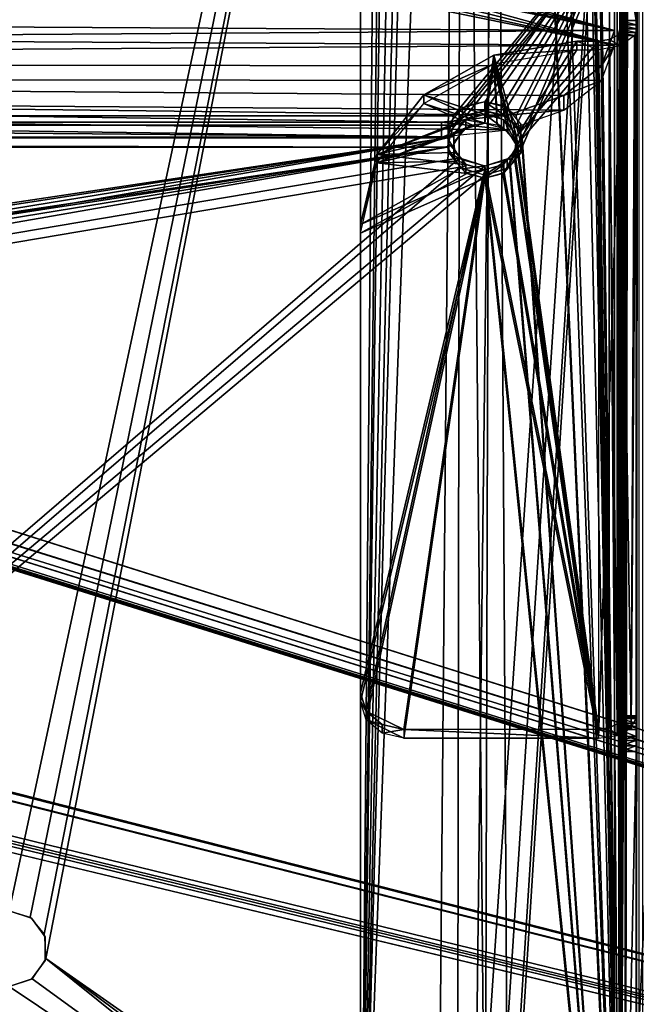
# Model space of a CAD drawing. Extents: x -398 to 398, y -1355 to -82.
# Tile 308 of 374: x 215 to 244, y -492 to -446. Entities that reach past the tile are written whole.
import ezdxf

# ---------------------------------------------------------------- set-up
doc = ezdxf.new("R2010")
doc.units = 0
doc.header["$MEASUREMENT"] = 0

msp = doc.modelspace()

# ---------------------------------------------------------------- linework, layer by layer
for points in [[(395.5, -525.467285, 437.803314), (395.5, -81.938164, 160.655502), (-395.5, -81.938164, 160.655502)], [(395.5, -525.467285, 437.803314), (-395.5, -81.938164, 160.655502), (-395.5, -525.467285, 437.803314)], [(395.5, -528.116882, 433.562988), (395.5, -84.587761, 156.415207), (-395.5, -84.587761, 156.415207)], [(395.5, -528.116882, 433.562988), (-395.5, -84.587761, 156.415207), (-395.5, -528.116882, 433.562988)], [(396.5, -527.268921, 433.033112), (52.317871, -418.394897, 365.001099), (396.5, -85.435806, 156.945206)], [(396.5, -85.441109, 156.936707), (396.5, -527.27417, 433.024597), (52.317871, -418.400208, 364.992615)], [(243.25, -511.533905, -0.75), (245, -93.267899, -0.75), (245.5, -93.133942, -0.75)], [(243.25, -511.533905, -0.75), (245.5, -93.133942, -0.75), (263, -93.133942, -0.75)], [(263, -93.133942, -0.75), (263, -514.934021, -0.75), (243.25, -511.533905, -0.75)], [(243.25, -511.533905), (245, -93.267899), (245.5, -93.133942)], [(243.25, -511.533905), (245.5, -93.133942), (263, -93.133942)], [(263, -93.133942), (263, -514.934021), (243.25, -511.533905)], [(244.5, -101.533897, -0.75), (245, -93.267899, -0.75), (243.25, -511.533905, -0.75)], [(244.5, -101.533897), (245, -93.267899), (243.25, -511.533905)], [(244.125, -92.982079, 131.129807), (244.125, -515.334106, 395.044586), (243.484497, -515.496887, 394.391113)], [(244.125, -92.982079, 131.129807), (243.484497, -515.496887, 394.391113), (243.484497, -93.49437, 130.694595)], [(243.484497, -93.49437, 130.694595), (243.484497, -515.496887, 394.391113), (243.25, -515.783875, 393.538605)], [(243.484497, -93.49437, 130.694595), (243.25, -515.783875, 393.538605), (243.25, -94.130898, 130.060593)], [(244.292892, -515.674194, 394.303894), (244, -515.783875, 393.538605), (244.292892, -93.49691, 130.498199)], [(244.292892, -93.49691, 130.498199), (244, -515.783875, 393.538605), (244, -94.130898, 130.060593)], [(243.25, -94.130898, 130.060593), (243.25, -478.585114, 364.629608), (243.25, -478.46701, 364.416687)], [(243.25, -94.130898, 130.060593), (243.25, -478.46701, 364.416687), (243.25, -446.324188, 343.944702)], [(243.25, -94.130898, 130.060593), (243.25, -446.324188, 343.944702), (243.25, -441.659912, 341.030212)], [(243.25, -478.585114, 364.629608), (243.25, -94.130898, 130.060593), (243.25, -515.783875, 393.538605)], [(244, -94.130898, 130.060593), (244, -515.783875, 393.538605), (244, -478.585114, 364.629608)], [(244, -94.130898, 130.060593), (244, -478.585114, 364.629608), (244, -478.46701, 364.416687)], [(244, -94.130898, 130.060593), (244, -478.46701, 364.416687), (244, -446.324188, 343.944702)], [(244, -94.130898, 130.060593), (244, -446.324188, 343.944702), (244, -441.659912, 341.030212)], [(243.25, -511.533905, -0.75), (244.433105, -101.783897, -0.75), (244.5, -101.533897, -0.75)], [(243.25, -511.533905), (244.433105, -101.783897), (244.5, -101.533897)], [(243.25, -511.533905, -0.75), (244.25, -101.967003, -0.75), (244.433105, -101.783897, -0.75)], [(243.25, -511.533905), (244.25, -101.967003), (244.433105, -101.783897)], [(243.25, -511.533905, -0.75), (244, -102.033897, -0.75), (244.25, -101.967003, -0.75)], [(243.25, -511.533905), (244, -102.033897), (244.25, -101.967003)], [(243.25, -511.533905, -0.75), (243.5, -102.1008, -0.75), (243.75, -102.033897, -0.75)], [(243.25, -511.533905, -0.75), (243.75, -102.033897, -0.75), (244, -102.033897, -0.75)], [(243.25, -511.533905), (243.5, -102.1008), (243.75, -102.033897)], [(243.25, -511.533905), (243.75, -102.033897), (244, -102.033897)], [(243.25, -511.533905, -0.75), (243.316895, -102.283997, -0.75), (243.5, -102.1008, -0.75)], [(243.25, -511.533905), (243.316895, -102.283997), (243.5, -102.1008)], [(243.25, -511.533905, -0.75), (243.25, -103.3339, -0.75), (243.316895, -102.283997, -0.75)], [(243.25, -511.533905), (243.25, -103.3339), (243.316895, -102.283997)], [(243.25, -511.533905, -0.75), (242.494202, -107.526001, -0.75), (243.25, -103.3339, -0.75)], [(243.25, -511.533905), (242.494202, -107.526001), (243.25, -103.3339)], [(243.25, -511.533905, -0.75), (240.321106, -111.189697, -0.75), (242.494202, -107.526001, -0.75)], [(243.25, -511.533905), (240.321106, -111.189697), (242.494202, -107.526001)], [(263, -109.733902), (237.971405, -380.326599), (236.5, -503.533905)], [(263, -109.733902), (236.5, -503.533905), (237.334, -503.786407)], [(263, -109.733902, 0.8), (237.971405, -380.326599, 0.8), (236.5, -503.533905, 0.8)], [(263, -109.733902, 0.8), (236.5, -503.533905, 0.8), (237.334, -503.786407, 0.8)], [(263, -109.733902), (237.334, -503.786407), (237.885406, -504.459991)], [(263, -109.733902, 0.8), (237.334, -503.786407, 0.8), (237.885406, -504.459991, 0.8)], [(263, -109.733902), (237.885406, -504.459991), (237.971405, -505.326599)], [(263, -109.733902, 0.8), (237.885406, -504.459991, 0.8), (237.971405, -505.326599, 0.8)], [(263, -109.733902), (237.971405, -505.326599), (263, -513.233887)], [(263, -109.733902, 0.8), (237.971405, -505.326599, 0.8), (263, -513.233887, 0.8)], [(243.25, -511.533905, -0.75), (238.5, -130.033905, -0.75), (240.321106, -111.189697, -0.75)], [(243.25, -511.533905), (238.5, -130.033905), (240.321106, -111.189697)], [(231.25, -117.1903), (231.25, -509.033905), (231.25, -117.1903, -0.75)], [(231.25, -117.1903, -0.75), (231.25, -509.033905), (231.25, -509.033905, -0.75)], [(231.25, -117.1903, -0.75), (234.5, -130.033905, -0.75), (231.25, -509.033905, -0.75)], [(231.25, -117.1903), (234.5, -130.033905), (231.25, -509.033905)], [(234.25, -255.033905, -0.75), (231.25, -509.033905, -0.75), (234.5, -130.033905, -0.75)], [(234.25, -255.033905), (231.25, -509.033905), (234.5, -130.033905)], [(243.25, -511.533905, -0.75), (238.086899, -131.251907, -0.75), (238.5, -130.033905, -0.75)], [(243.25, -511.533905), (238.086899, -131.251907), (238.5, -130.033905)], [(243.25, -511.533905, -0.75), (237.017395, -131.965302, -0.75), (238.086899, -131.251907, -0.75)], [(243.25, -511.533905), (237.017395, -131.965302), (238.086899, -131.251907)], [(243.25, -511.533905, -0.75), (238.75, -255.033905, -0.75), (237.017395, -131.965302, -0.75)], [(243.25, -511.533905), (238.75, -255.033905), (237.017395, -131.965302)], [(231.25, -509.033905, -0.75), (234.25, -255.033905, -0.75), (234.714706, -256.404114, -0.75)], [(231.25, -509.033905), (234.25, -255.033905), (234.714706, -256.404114)], [(243.25, -511.533905, -0.75), (238.370895, -256.283691, -0.75), (238.75, -255.033905, -0.75)], [(243.25, -511.533905), (238.370895, -256.283691), (238.75, -255.033905)], [(231.25, -509.033905, -0.75), (234.714706, -256.404114, -0.75), (235.917892, -257.206787, -0.75)], [(231.25, -509.033905), (234.714706, -256.404114), (235.917892, -257.206787)], [(243.25, -511.533905, -0.75), (237.360794, -257.11319, -0.75), (238.370895, -256.283691, -0.75)], [(243.25, -511.533905), (237.360794, -257.11319), (238.370895, -256.283691)], [(243.25, -511.533905, -0.75), (238.75, -380.033905, -0.75), (237.360794, -257.11319, -0.75)], [(243.25, -511.533905), (238.75, -380.033905), (237.360794, -257.11319)], [(231.25, -509.033905, -0.75), (235.917892, -257.206787, -0.75), (234.25, -380.033905, -0.75)], [(231.25, -509.033905), (235.917892, -257.206787), (234.25, -380.033905)], [(231.25, -509.033905, -0.75), (234.25, -380.033905, -0.75), (234.714706, -381.404114, -0.75)], [(231.25, -509.033905), (234.25, -380.033905), (234.714706, -381.404114)], [(243.25, -511.533905, -0.75), (238.370895, -381.283691, -0.75), (238.75, -380.033905, -0.75)], [(243.25, -511.533905), (238.370895, -381.283691), (238.75, -380.033905)], [(237.971405, -380.326599), (203.507095, -458.233887), (203.126999, -460.146515)], [(237.971405, -380.326599), (203.126999, -460.146515), (215.007095, -487.483887)], [(237.971405, -380.326599, 0.8), (203.507095, -458.233887, 0.8), (203.126999, -460.146515, 0.8)], [(237.971405, -380.326599, 0.8), (203.126999, -460.146515, 0.8), (215.007095, -487.483887, 0.8)], [(237.971405, -380.326599), (237.560898, -381.094696), (203.507095, -458.233887)], [(237.971405, -380.326599, 0.8), (237.560898, -381.094696, 0.8), (203.507095, -458.233887, 0.8)], [(237.971405, -380.326599), (215.007095, -487.483887), (215.979095, -487.778595)], [(237.971405, -380.326599, 0.8), (215.007095, -487.483887, 0.8), (215.979095, -487.778595, 0.8)], [(237.971405, -380.326599), (215.979095, -487.778595), (216.624496, -488.564392)], [(237.971405, -380.326599, 0.8), (215.979095, -487.778595, 0.8), (216.624496, -488.564392, 0.8)], [(237.971405, -380.326599), (216.624496, -488.564392), (216.697296, -489.686707)], [(237.971405, -380.326599, 0.8), (216.624496, -488.564392, 0.8), (216.697296, -489.686707, 0.8)], [(237.971405, -380.326599), (216.697296, -489.686707), (236.5, -503.533905)], [(237.971405, -380.326599, 0.8), (216.697296, -489.686707, 0.8), (236.5, -503.533905, 0.8)], [(237.0737, -381.420013), (203.507095, -458.233887), (237.560898, -381.094696)], [(237.0737, -381.420013, 0.8), (203.507095, -458.233887, 0.8), (237.560898, -381.094696, 0.8)], [(237.0737, -381.420013), (203.507095, -428.233887), (203.507095, -458.233887)], [(237.0737, -381.420013, 0.8), (203.507095, -428.233887, 0.8), (203.507095, -458.233887, 0.8)], [(231.25, -509.033905, -0.75), (234.714706, -381.404114, -0.75), (235.917892, -382.206787, -0.75)], [(231.25, -509.033905), (234.714706, -381.404114), (235.917892, -382.206787)], [(243.25, -511.533905, -0.75), (237.360794, -382.11319, -0.75), (238.370895, -381.283691, -0.75)], [(243.25, -511.533905), (237.360794, -382.11319), (238.370895, -381.283691)], [(231.25, -509.033905, -0.75), (235.917892, -382.206787, -0.75), (234.836899, -503.923096, -0.75)], [(231.25, -509.033905), (235.917892, -382.206787), (234.836899, -503.923096)], [(235.917892, -382.206787, -0.75), (235.734802, -503.185699, -0.75), (234.836899, -503.923096, -0.75)], [(235.917892, -382.206787), (235.734802, -503.185699), (234.836899, -503.923096)], [(235.917892, -382.206787, -0.75), (237.017395, -503.102509, -0.75), (235.734802, -503.185699, -0.75)], [(235.917892, -382.206787), (237.017395, -503.102509), (235.734802, -503.185699)], [(237.360794, -382.11319, -0.75), (237.017395, -503.102509, -0.75), (235.917892, -382.206787, -0.75)], [(237.360794, -382.11319), (237.017395, -503.102509), (235.917892, -382.206787)], [(237.360794, -382.11319, -0.75), (238.086899, -503.81601, -0.75), (237.017395, -503.102509, -0.75)], [(237.360794, -382.11319), (238.086899, -503.81601), (237.017395, -503.102509)], [(243.25, -511.533905, -0.75), (243.183105, -511.283997, -0.75), (237.360794, -382.11319, -0.75)], [(243.183105, -511.283997, -0.75), (238.086899, -503.81601, -0.75), (237.360794, -382.11319, -0.75)], [(243.25, -511.533905), (243.183105, -511.283997), (237.360794, -382.11319)], [(243.183105, -511.283997), (238.086899, -503.81601), (237.360794, -382.11319)], [(396.5, -527.268921, 433.033112), (51.30056, -419.233093, 365.524811), (52.317871, -418.394897, 365.001099)], [(52.317871, -418.400208, 364.992615), (396.5, -527.27417, 433.024597), (51.30056, -419.238403, 365.516388)], [(396.5, -527.268921, 433.033112), (50.450008, -419.740204, 365.841705), (51.22543, -419.240509, 365.52951)], [(396.5, -527.27417, 433.024597), (50.450008, -419.745514, 365.833191), (51.22543, -419.245789, 365.520996)], [(396.5, -527.268921, 433.033112), (51.22543, -419.240509, 365.52951), (51.30056, -419.233093, 365.524811)], [(396.5, -527.27417, 433.024597), (51.22543, -419.245789, 365.520996), (51.30056, -419.238403, 365.516388)], [(-46.727551, -420.004791, 366.007111), (395.5, -528.116882, 433.562988), (-47.23262, -420.433105, 366.274689)], [(-46.727551, -420.010101, 365.998596), (395.5, -528.122192, 433.554504), (-47.23262, -420.438385, 366.266205)], [(-46.727551, -420.004791, 366.007111), (-31.73687, -419.87561, 365.926392), (395.5, -528.116882, 433.562988)], [(-46.727551, -420.010101, 365.998596), (-31.73687, -419.88089, 365.917908), (395.5, -528.122192, 433.554504)], [(395.5, -528.116882, 433.562988), (-31.73687, -419.87561, 365.926392), (-30.000031, -420.258606, 366.165588)], [(395.5, -528.122192, 433.554504), (-31.73687, -419.88089, 365.917908), (-30.000031, -420.263885, 366.157196)], [(395.5, -528.116882, 433.562988), (-30.000031, -420.258606, 366.165588), (-28.26318, -419.87561, 365.926392)], [(395.5, -528.122192, 433.554504), (-30.000031, -420.263885, 366.157196), (-28.26318, -419.881012, 365.917908)], [(395.5, -528.116882, 433.562988), (-28.26318, -419.87561, 365.926392), (-28.167801, -419.772614, 365.862)], [(395.5, -528.122192, 433.554504), (-28.26318, -419.881012, 365.917908), (-28.167801, -419.777893, 365.853485)], [(395.5, -528.116882, 433.562988), (-28.167801, -419.772614, 365.862), (49.849991, -419.994598, 366.000702)], [(395.5, -528.122192, 433.554504), (-28.167801, -419.777893, 365.853485), (49.849991, -419.999908, 365.992188)], [(395.5, -528.116882, 433.562988), (49.849991, -419.994598, 366.000702), (50.14999, -419.994598, 366.000702)], [(395.5, -528.122192, 433.554504), (49.849991, -419.999908, 365.992188), (50.14999, -419.999908, 365.992188)], [(395.5, -528.116882, 433.562988), (50.14999, -419.994598, 366.000702), (50.362141, -419.920105, 365.954102)], [(395.5, -528.122192, 433.554504), (50.14999, -419.999908, 365.992188), (50.362141, -419.925415, 365.945587)], [(395.5, -528.116882, 433.562988), (50.362141, -419.920105, 365.954102), (50.450008, -419.740204, 365.841705)], [(395.5, -528.122192, 433.554504), (50.362141, -419.925415, 365.945587), (50.450008, -419.745514, 365.833191)], [(396.5, -527.268921, 433.033112), (396.366211, -527.69281, 433.298004), (50.450008, -419.740204, 365.841705)], [(395.5, -528.116882, 433.562988), (50.450008, -419.740204, 365.841705), (396.366211, -527.69281, 433.298004)], [(395.5, -528.122192, 433.554504), (50.450008, -419.745514, 365.833191), (396.366211, -527.69812, 433.289612)], [(396.366211, -527.69812, 433.289612), (50.450008, -419.745514, 365.833191), (396.5, -527.27417, 433.024597)], [(395.5, -528.116882, 433.562988), (-395.5, -528.116882, 433.562988), (-52.76738, -420.433105, 366.274689)], [(395.5, -528.122192, 433.554504), (-395.5, -528.122192, 433.554504), (-52.76738, -420.438385, 366.266205)], [(395.5, -528.116882, 433.562988), (-52.76738, -420.433105, 366.274689), (-50.714291, -420.232391, 366.149292)], [(395.5, -528.122192, 433.554504), (-52.76738, -420.438385, 366.266205), (-50.714291, -420.237701, 366.140808)], [(395.5, -528.116882, 433.562988), (-50.714291, -420.232391, 366.149292), (-49.285709, -420.232391, 366.149292)], [(395.5, -528.122192, 433.554504), (-50.714291, -420.237701, 366.140808), (-49.285709, -420.237701, 366.140808)], [(395.5, -528.116882, 433.562988), (-49.285709, -420.232391, 366.149292), (-47.23262, -420.433105, 366.274689)], [(395.5, -528.122192, 433.554504), (-49.285709, -420.237701, 366.140808), (-47.23262, -420.438385, 366.266205)], [(243, -446.791595, 329.242615), (243, -441.068512, 338.401611), (225.9711, -442.079315, 336.783997)], [(243, -441.068512, 338.401611), (243, -446.791595, 329.242615), (243, -441.746887, 338.8255)], [(-243, -441.641113, 340.881897), (243, -441.641113, 340.881897), (-237, -450.079193, 346.154602)], [(243, -441.641113, 340.881897), (-236.1754, -450.254303, 346.264099), (-237, -450.079193, 346.154602)], [(243, -441.641113, 340.881897), (-235.544403, -450.738892, 346.566803), (-236.1754, -450.254303, 346.264099)], [(243, -441.641113, 340.881897), (235.544403, -450.738892, 346.566803), (-235.544403, -450.738892, 346.566803)], [(243, -447.470001, 329.666595), (243, -441.746887, 338.8255), (225.9711, -442.75769, 337.207886)], [(243, -441.641113, 340.881897), (236.1754, -450.254303, 346.264099), (235.544403, -450.738892, 346.566803)], [(243, -441.641113, 340.881897), (237, -450.079193, 346.154602), (236.1754, -450.254303, 346.264099)], [(243, -441.641113, 340.881897), (237.8246, -450.254303, 346.264099), (237, -450.079193, 346.154602)], [(243, -441.641113, 340.881897), (238.455597, -450.738892, 346.566803), (237.8246, -450.254303, 346.264099)], [(243, -441.641113, 340.881897), (238.734497, -451.756897, 347.202911), (238.455597, -450.738892, 346.566803)], [(243, -512.28009, 385.022003), (238.734497, -451.756897, 347.202911), (243, -441.641113, 340.881897)], [(243, -442.065002, 340.203491), (243, -512.703979, 384.343597), (243, -441.641113, 340.881897)], [(243, -441.641113, 340.881897), (243, -512.703979, 384.343597), (243, -512.28009, 385.022003)], [(243, -441.746887, 338.8255), (243, -446.791595, 329.242615), (243, -447.470001, 329.666595)], [(244, -441.659912, 341.030212), (244, -446.324188, 343.944702), (243.25, -441.659912, 341.030212)], [(243.25, -441.659912, 341.030212), (244, -446.324188, 343.944702), (243.25, -446.324188, 343.944702)], [(-243, -442.065002, 340.203491), (243, -442.065002, 340.203491), (-237, -450.503113, 345.476196)], [(243, -442.065002, 340.203491), (-236.1754, -450.678314, 345.585602), (-237, -450.503113, 345.476196)], [(243, -442.065002, 340.203491), (-235.544403, -451.162811, 345.888397), (-236.1754, -450.678314, 345.585602)], [(243, -442.065002, 340.203491), (235.544403, -451.162811, 345.888397), (-235.544403, -451.162811, 345.888397)], [(243, -446.791595, 329.242615), (225.9711, -442.079315, 336.783997), (225.885406, -442.538391, 336.049194)], [(243, -442.065002, 340.203491), (236.1754, -450.678314, 345.585602), (235.544403, -451.162811, 345.888397)], [(243, -442.065002, 340.203491), (237, -450.503113, 345.476196), (236.1754, -450.678314, 345.585602)], [(243, -442.065002, 340.203491), (237.8246, -450.678314, 345.585602), (237, -450.503113, 345.476196)], [(243, -442.065002, 340.203491), (238.455597, -451.162811, 345.888397), (237.8246, -450.678314, 345.585602)], [(243, -442.065002, 340.203491), (238.734497, -452.180786, 346.524506), (238.455597, -451.162811, 345.888397)], [(243, -512.703979, 384.343597), (238.734497, -452.180786, 346.524506), (243, -442.065002, 340.203491)], [(243, -446.791595, 329.242615), (225.885406, -442.538391, 336.049194), (225.333893, -442.895294, 335.477997)], [(243, -447.470001, 329.666595), (225.9711, -442.75769, 337.207886), (225.885406, -443.216888, 336.473114)], [(243, -446.791595, 329.242615), (224.5, -443.029205, 335.263794), (31, -445.572815, 331.193207)], [(243, -446.791595, 329.242615), (225.333893, -442.895294, 335.477997), (224.5, -443.029205, 335.263794)], [(243, -447.470001, 329.666595), (225.885406, -443.216888, 336.473114), (225.333893, -443.573792, 335.902008)], [(243, -447.470001, 329.666595), (224.5, -443.707611, 335.687714), (31, -446.25119, 331.617096)], [(243, -447.470001, 329.666595), (225.333893, -443.573792, 335.902008), (224.5, -443.707611, 335.687714)], [(31, -448.222412, 326.952911), (243, -446.791595, 329.242615), (31, -445.572815, 331.193207)], [(31, -448.900787, 327.376892), (243, -447.470001, 329.666595), (31, -446.25119, 331.617096)], [(243.115997, -478.834412, 363.669708), (243.25, -478.569397, 364.093689), (243.25, -446.324188, 343.944702)], [(243.115997, -478.834412, 363.669708), (243.25, -446.324188, 343.944702), (243.247604, -446.5755, 344.020508)], [(243.248993, -446.525513, 344.016602), (243.993607, -446.702911, 344.007599), (243.238098, -446.7099, 344.00589)], [(243.999496, -446.521515, 344.016113), (243.248993, -446.525513, 344.016602), (243.25, -446.324188, 343.944702)], [(243.993607, -446.702911, 344.007599), (243.248993, -446.525513, 344.016602), (243.999496, -446.521515, 344.016113)], [(243.25, -478.46701, 364.416687), (243.25, -478.516388, 364.178497), (243.25, -446.324188, 343.944702)], [(243.25, -478.516388, 364.178497), (243.25, -478.569397, 364.093689), (243.25, -446.324188, 343.944702)], [(243.999496, -446.521515, 344.016113), (243.25, -446.324188, 343.944702), (244, -446.324188, 343.944702)], [(243.765503, -479.033112, 363.351715), (244, -478.569397, 364.093689), (244, -446.324188, 343.944702)], [(243.765503, -479.033112, 363.351715), (244, -446.324188, 343.944702), (243.999603, -446.50589, 344.013794)], [(243.765503, -479.033112, 363.351715), (243.999603, -446.50589, 344.013794), (243.994003, -446.699799, 344.008301)], [(244, -478.46701, 364.416687), (244, -478.516388, 364.178497), (244, -446.324188, 343.944702)], [(244, -478.516388, 364.178497), (244, -478.569397, 364.093689), (244, -446.324188, 343.944702)], [(242.391205, -448.414001, 326.646301), (243, -446.791595, 329.242615), (31, -448.222412, 326.952911)], [(242.391006, -448.41391, 326.646393), (243, -447.470001, 329.666595), (243, -446.791595, 329.242615)], [(243.115997, -478.834412, 363.669708), (243.247604, -446.5755, 344.020508), (243.217194, -446.828003, 343.960114)], [(243.115997, -478.834412, 363.669708), (243.217194, -446.828003, 343.960114), (243.115997, -447.013214, 343.785614)], [(243.195999, -446.892609, 343.918091), (243.927002, -447.013214, 343.785614), (243.115997, -447.013214, 343.785614)], [(243.238098, -446.7099, 344.00589), (243.9711, -446.886597, 343.922607), (243.195999, -446.892609, 343.918091)], [(243.195999, -446.892609, 343.918091), (243.9711, -446.886597, 343.922607), (243.927002, -447.013214, 343.785614)], [(243.238098, -446.7099, 344.00589), (243.993607, -446.702911, 344.007599), (243.9711, -446.886597, 343.922607)], [(243.765503, -479.033112, 363.351715), (243.994003, -446.699799, 344.008301), (243.972595, -446.879211, 343.928101)], [(243.765503, -479.033112, 363.351715), (243.972595, -446.879211, 343.928101), (243.927002, -447.013214, 343.785614)], [(238.4711, -451.694305, 346.121094), (237.423004, -447.923492, 343.764893), (241.25, -447.278198, 343.361603)], [(237.423203, -447.923706, 343.765015), (241.25, -447.675598, 342.725586), (241.25, -447.278198, 343.361603)], [(242.25, -479.099304, 363.245697), (238.4711, -451.694305, 346.121094), (242.25, -447.278198, 343.361603)], [(238.4711, -451.694305, 346.121094), (241.25, -447.278198, 343.361603), (242.25, -447.278198, 343.361603)], [(242.25, -447.278198, 343.361603), (241.25, -447.278198, 343.361603), (242.25, -447.675598, 342.725586)], [(242.25, -447.675598, 342.725586), (241.25, -447.278198, 343.361603), (241.25, -447.675598, 342.725586)], [(242.75, -447.207214, 343.475311), (242.25, -447.278198, 343.361603), (242.75, -479.02829, 363.359314)], [(243.295807, -447.491791, 343.019806), (242.25, -447.278198, 343.361603), (242.75, -447.207214, 343.475311)], [(242.75, -479.02829, 363.359314), (242.25, -447.278198, 343.361603), (242.25, -479.099304, 363.245697)], [(243.295807, -447.491791, 343.019806), (242.25, -447.675598, 342.725586), (242.25, -447.278198, 343.361603)], [(243.115997, -447.013214, 343.785614), (242.75, -447.207214, 343.475311), (243.115997, -478.834412, 363.669708)], [(243.295807, -447.491791, 343.019806), (242.75, -447.207214, 343.475311), (243.115997, -447.013214, 343.785614)], [(243.115997, -478.834412, 363.669708), (242.75, -447.207214, 343.475311), (242.75, -479.02829, 363.359314)], [(243.295807, -447.491791, 343.019806), (243.115997, -447.013214, 343.785614), (243.927002, -447.013214, 343.785614)], [(243.765503, -479.033112, 363.351715), (243.927002, -447.013214, 343.785614), (243.295807, -447.491791, 343.019714)], [(242.391205, -449.092407, 327.07019), (243, -447.470001, 329.666595), (31, -448.900787, 327.376892)], [(238.4711, -452.091705, 345.485107), (237.423004, -448.321014, 343.128815), (241.25, -447.675598, 342.725586)], [(237.423203, -447.923706, 343.765015), (237.423203, -448.321106, 343.128998), (241.25, -447.675598, 342.725586)], [(242.25, -479.496704, 362.609589), (238.4711, -452.091705, 345.485107), (242.25, -447.675598, 342.725586)], [(238.4711, -452.091705, 345.485107), (241.25, -447.675598, 342.725586), (242.25, -447.675598, 342.725586)], [(243.125, -479.372498, 362.808502), (243.295807, -447.491791, 343.019714), (242.25, -479.496704, 362.609589)], [(242.25, -479.496704, 362.609589), (243.295807, -447.491791, 343.019714), (242.25, -447.675598, 342.725586)], [(242.391006, -448.41391, 326.646393), (242.391006, -449.092407, 327.070312), (243, -447.470001, 329.666595)], [(243.765503, -479.033112, 363.351715), (243.295807, -447.491791, 343.019714), (243.125, -479.372498, 362.808502)], [(31, -448.222412, 326.952911), (156, -451.031006, 322.458313), (235, -451.031006, 322.458313)], [(31, -448.222412, 326.952911), (235, -451.031006, 322.458313), (238.0616, -450.708313, 322.974487)], [(31, -448.222412, 326.952911), (238.0616, -450.708313, 322.974487), (240.656799, -449.789215, 324.445496)], [(31, -448.222412, 326.952911), (240.656799, -449.789215, 324.445496), (242.391205, -448.414001, 326.646301)], [(234.178894, -449.761993, 344.913696), (237.423203, -448.321106, 343.128998), (237.423203, -447.923706, 343.765015)], [(237.423203, -448.321106, 343.128998), (234.178894, -449.761993, 344.913696), (234.178894, -450.159485, 344.27771)], [(237.423004, -447.923492, 343.764893), (237, -450.670288, 345.481293), (234.179092, -449.762085, 344.913788)], [(237.423004, -448.321014, 343.128815), (237, -451.06781, 344.845306), (234.179092, -450.159607, 344.27771)], [(237.423004, -447.923492, 343.764893), (237.573593, -450.76709, 345.541809), (237, -450.670288, 345.481293)], [(237.423004, -448.321014, 343.128815), (237.573593, -451.164612, 344.905701), (237, -451.06781, 344.845306)], [(238.061005, -451.042999, 345.714111), (237.573593, -450.76709, 345.541809), (237.423004, -447.923492, 343.764893)], [(238.061005, -451.042999, 345.714111), (237.423004, -447.923492, 343.764893), (238.4711, -451.694305, 346.121094)], [(238.061005, -451.440399, 345.078094), (237.573593, -451.164612, 344.905701), (237.423004, -448.321014, 343.128815)], [(238.061005, -451.440399, 345.078094), (237.423004, -448.321014, 343.128815), (238.4711, -452.091705, 345.485107)], [(240.656906, -449.789307, 324.445404), (242.391006, -449.092407, 327.070312), (242.391006, -448.41391, 326.646393)], [(31, -448.900787, 327.376892), (156, -451.709412, 322.882202), (235, -451.709412, 322.882202)], [(31, -448.900787, 327.376892), (235, -451.709412, 322.882202), (238.0616, -451.38681, 323.398499)], [(31, -448.900787, 327.376892), (238.0616, -451.38681, 323.398499), (240.656799, -450.467712, 324.869385)], [(31, -448.900787, 327.376892), (240.656799, -450.467712, 324.869385), (242.391205, -449.092407, 327.07019)], [(240.656906, -449.789307, 324.445404), (240.656906, -450.467712, 324.869293), (242.391006, -449.092407, 327.070312)], [(232.011002, -452.513214, 346.632812), (234.179092, -449.762085, 344.913788), (236.426407, -450.76709, 345.541809)], [(232.011002, -452.910614, 345.996796), (234.179092, -450.159607, 344.27771), (236.426407, -451.164612, 344.905701)], [(234.178894, -450.159485, 344.27771), (234.178894, -449.761993, 344.913696), (232.0112, -452.513306, 346.632904)], [(234.178894, -450.159485, 344.27771), (232.0112, -452.513306, 346.632904), (232.0112, -452.910706, 345.996887)], [(236.426407, -450.76709, 345.541809), (234.179092, -449.762085, 344.913788), (237, -450.670288, 345.481293)], [(236.426407, -451.164612, 344.905701), (234.179092, -450.159607, 344.27771), (237, -451.06781, 344.845306)], [(235.971405, -450.36261, 346.331696), (237, -450.503113, 345.476196), (237, -450.079193, 346.154602)], [(238.028595, -450.786591, 345.65329), (238.028595, -450.36261, 346.331696), (237, -450.079193, 346.154602)], [(238.028595, -450.786591, 345.65329), (237, -450.079193, 346.154602), (237, -450.503113, 345.476196)], [(238.061493, -450.708313, 322.974701), (240.656906, -450.467712, 324.869293), (240.656906, -449.789307, 324.445404)], [(235.335602, -451.104706, 346.79541), (235.971405, -450.786591, 345.65329), (235.971405, -450.36261, 346.331696)], [(235.971405, -450.36261, 346.331696), (235.971405, -450.786591, 345.65329), (237, -450.503113, 345.476196)], [(238.664398, -451.528595, 346.117004), (238.028595, -450.36261, 346.331696), (238.028595, -450.786591, 345.65329)], [(238.028595, -450.36261, 346.331696), (238.664398, -451.528595, 346.117004), (238.664398, -451.104706, 346.79541)], [(240.656906, -450.467712, 324.869293), (238.061493, -450.708313, 322.974701), (238.061493, -451.386688, 323.398712)], [(235.265503, -451.756897, 347.202911), (-235.265503, -451.756897, 347.202911), (-235.544403, -450.738892, 346.566803)], [(235.265503, -451.756897, 347.202911), (-235.544403, -450.738892, 346.566803), (235.544403, -450.738892, 346.566803)], [(235, -451.031006, 322.458313), (156, -451.031006, 322.458313), (235, -451.709412, 322.882202)], [(235, -451.709412, 322.882202), (156, -451.031006, 322.458313), (156, -451.709412, 322.882202)], [(232.011002, -452.513214, 346.632812), (236.426407, -450.76709, 345.541809), (235.938995, -451.042999, 345.714111)], [(232.011002, -452.513214, 346.632812), (235.938995, -451.042999, 345.714111), (235.5289, -451.694305, 346.121094)], [(238.061493, -451.386688, 323.398712), (238.061493, -450.708313, 322.974701), (235, -451.031006, 322.458313)], [(238.061493, -451.386688, 323.398712), (235, -451.031006, 322.458313), (235, -451.709412, 322.882202)], [(235.335602, -451.104706, 346.79541), (235.335602, -451.528595, 346.117004), (235.971405, -450.786591, 345.65329)], [(235.573395, -451.549286, 346.030487), (236.118301, -451.310699, 344.997101), (236.118301, -450.9133, 345.633087)], [(236.118301, -450.9133, 345.633087), (237, -451.06781, 344.845306), (237, -450.670288, 345.481293)], [(236.118301, -450.9133, 345.633087), (236.118301, -451.310699, 344.997101), (237, -451.06781, 344.845306)], [(237.881699, -451.310699, 344.997101), (237.881699, -450.9133, 345.633087), (237, -450.670288, 345.481293)], [(237.881699, -451.310699, 344.997101), (237, -450.670288, 345.481293), (237, -451.06781, 344.845306)], [(238.426605, -451.946808, 345.394501), (237.881699, -450.9133, 345.633087), (237.881699, -451.310699, 344.997101)], [(237.881699, -450.9133, 345.633087), (238.426605, -451.946808, 345.394501), (238.426605, -451.549286, 346.030487)], [(235.265503, -452.180786, 346.524506), (-235.265503, -452.180786, 346.524506), (-235.544403, -451.162811, 345.888397)], [(235.265503, -452.180786, 346.524506), (-235.544403, -451.162811, 345.888397), (235.544403, -451.162811, 345.888397)], [(232.011002, -452.910614, 345.996796), (236.426407, -451.164612, 344.905701), (235.938995, -451.440399, 345.078094)], [(232.011002, -452.910614, 345.996796), (235.938995, -451.440399, 345.078094), (235.5289, -452.091705, 345.485107)], [(235.335602, -452.021912, 347.3685), (235.335602, -451.528595, 346.117004), (235.335602, -451.104706, 346.79541)], [(235.335602, -452.021912, 347.3685), (235.335602, -452.445801, 346.690094), (235.335602, -451.528595, 346.117004)], [(235.573395, -451.549286, 346.030487), (235.573395, -451.946808, 345.394501), (236.118301, -451.310699, 344.997101)], [(238.664398, -451.104706, 346.79541), (238.664398, -451.528595, 346.117004), (238.664398, -452.445801, 346.690094)], [(238.664398, -451.104706, 346.79541), (238.664398, -452.445801, 346.690094), (238.664398, -452.021912, 347.3685)], [(235.265503, -451.756897, 347.202911), (30, -482.428802, 366.368896), (-235.265503, -451.756897, 347.202911)], [(235.265503, -451.756897, 347.202911), (32.5, -482.996796, 366.723785), (30, -482.428802, 366.368896)], [(235.265503, -451.756897, 347.202911), (34.330189, -484.548889, 367.693695), (32.5, -482.996796, 366.723785)], [(235.265503, -451.756897, 347.202911), (35, -486.669006, 369.018494), (34.330189, -484.548889, 367.693695)], [(235.265503, -451.756897, 347.202911), (235.845703, -452.679199, 347.779297), (35, -486.669006, 369.018494)], [(232.011002, -452.513214, 346.632812), (235.5289, -451.694305, 346.121094), (235.614594, -452.429108, 346.580292)], [(235.573395, -452.33551, 346.52179), (235.573395, -451.946808, 345.394501), (235.573395, -451.549286, 346.030487)], [(235.573395, -452.33551, 346.52179), (235.573395, -452.733002, 345.885803), (235.573395, -451.946808, 345.394501)], [(243, -512.28009, 385.022003), (238.154297, -452.679199, 347.779297), (238.734497, -451.756897, 347.202911)], [(242.25, -479.099304, 363.245697), (238.385406, -452.429108, 346.580292), (238.4711, -451.694305, 346.121094)], [(238.426605, -451.549286, 346.030487), (238.426605, -451.946808, 345.394501), (238.426605, -452.733002, 345.885803)], [(238.426605, -451.549286, 346.030487), (238.426605, -452.733002, 345.885803), (238.426605, -452.33551, 346.52179)], [(235.265503, -452.180786, 346.524506), (30, -482.852692, 365.690491), (-235.265503, -452.180786, 346.524506)], [(235.265503, -452.180786, 346.524506), (32.5, -483.420685, 366.04541), (30, -482.852692, 365.690491)], [(235.265503, -452.180786, 346.524506), (34.330189, -484.972809, 367.015289), (32.5, -483.420685, 366.04541)], [(235.265503, -452.180786, 346.524506), (35, -487.092987, 368.340088), (34.330189, -484.972809, 367.015289)], [(235.265503, -452.180786, 346.524506), (235.845703, -453.103088, 347.1008), (35, -487.092987, 368.340088)], [(232.011002, -452.910614, 345.996796), (235.5289, -452.091705, 345.485107), (235.614594, -452.826508, 345.944214)], [(232.011002, -452.513214, 346.632812), (235.614594, -452.429108, 346.580292), (236.166107, -453.000305, 346.937195)], [(235.971405, -452.763885, 347.832214), (235.335602, -452.445801, 346.690094), (235.335602, -452.021912, 347.3685)], [(236.118301, -452.971588, 346.919312), (235.573395, -452.733002, 345.885803), (235.573395, -452.33551, 346.52179)], [(242.25, -479.099304, 363.245697), (237.833893, -453.000305, 346.937195), (238.385406, -452.429108, 346.580292)], [(238.426605, -452.33551, 346.52179), (238.426605, -452.733002, 345.885803), (237.881699, -453.368988, 346.283203)], [(238.426605, -452.33551, 346.52179), (237.881699, -453.368988, 346.283203), (237.881699, -452.971588, 346.919312)], [(238.664398, -452.021912, 347.3685), (238.664398, -452.445801, 346.690094), (238.028595, -453.187897, 347.153809)], [(238.664398, -452.021912, 347.3685), (238.028595, -453.187897, 347.153809), (238.028595, -452.763885, 347.832214)], [(243, -512.703979, 384.343597), (238.154297, -453.103088, 347.1008), (238.734497, -452.180786, 346.524506)], [(242.25, -479.496704, 362.609589), (238.385406, -452.826508, 345.944214), (238.4711, -452.091705, 345.485107)], [(35, -486.669006, 369.018494), (235.845703, -452.679199, 347.779297), (168.5, -510.584015, 383.962189)], [(168.5, -510.584015, 383.962189), (235.845703, -452.679199, 347.779297), (237, -453.047394, 348.009308)], [(232.011002, -452.513214, 346.632812), (236.166107, -453.000305, 346.937195), (231.25, -455.758606, 348.660797)], [(232.0112, -452.910706, 345.996887), (232.0112, -452.513306, 346.632904), (231.25, -455.758606, 348.660797)], [(232.011002, -452.910614, 345.996796), (235.614594, -452.826508, 345.944214), (236.166107, -453.397705, 346.301086)], [(235.335602, -452.445801, 346.690094), (235.971405, -452.763885, 347.832214), (235.971405, -453.187897, 347.153809)], [(235.573395, -452.733002, 345.885803), (236.118301, -452.971588, 346.919312), (236.118301, -453.368988, 346.283203)], [(235.971405, -453.187897, 347.153809), (235.971405, -452.763885, 347.832214), (237, -453.047394, 348.009308)], [(243, -512.28009, 385.022003), (237, -453.047394, 348.009308), (238.154297, -452.679199, 347.779297)], [(238.028595, -452.763885, 347.832214), (238.028595, -453.187897, 347.153809), (237, -453.471313, 347.330902)], [(238.028595, -452.763885, 347.832214), (237, -453.471313, 347.330902), (237, -453.047394, 348.009308)], [(242.25, -479.496704, 362.609589), (237.833893, -453.397705, 346.301086), (238.385406, -452.826508, 345.944214)], [(35, -487.092987, 368.340088), (235.845703, -453.103088, 347.1008), (168.5, -511.007904, 383.283813)], [(243, -512.28009, 385.022003), (168.5, -510.584015, 383.962189), (237, -453.047394, 348.009308)], [(168.5, -511.007904, 383.283813), (235.845703, -453.103088, 347.1008), (237, -453.471313, 347.330902)], [(232.011002, -452.910614, 345.996796), (236.166107, -453.397705, 346.301086), (231.25, -456.156097, 348.024811)], [(232.0112, -452.910706, 345.996887), (231.25, -455.758606, 348.660797), (231.25, -456.156097, 348.024811)], [(231.25, -455.758606, 348.660797), (236.166107, -453.000305, 346.937195), (237, -453.214508, 347.071014)], [(231.25, -455.758606, 348.660797), (237, -453.214508, 347.071014), (231.25, -477.403198, 362.185913)], [(231.25, -477.403198, 362.185913), (237, -453.214508, 347.071014), (231.517899, -478.251312, 362.71579)], [(237, -453.214508, 347.071014), (233.25, -479.099304, 363.245697), (231.517899, -478.251312, 362.71579)], [(242.25, -479.099304, 363.245697), (233.25, -479.099304, 363.245697), (237, -453.214508, 347.071014)], [(235.971405, -453.187897, 347.153809), (237, -453.047394, 348.009308), (237, -453.471313, 347.330902)], [(236.118301, -453.368988, 346.283203), (236.118301, -452.971588, 346.919312), (237, -453.214508, 347.071014)], [(236.118301, -453.368988, 346.283203), (237, -453.214508, 347.071014), (237, -453.611908, 346.434998)], [(237.881699, -452.971588, 346.919312), (237.881699, -453.368988, 346.283203), (237, -453.611908, 346.434998)], [(237.881699, -452.971588, 346.919312), (237, -453.611908, 346.434998), (237, -453.214508, 347.071014)], [(242.25, -479.099304, 363.245697), (237, -453.214508, 347.071014), (237.833893, -453.000305, 346.937195)], [(243, -512.703979, 384.343597), (237, -453.471313, 347.330902), (238.154297, -453.103088, 347.1008)], [(243, -512.703979, 384.343597), (168.5, -511.007904, 383.283813), (237, -453.471313, 347.330902)], [(231.25, -456.156097, 348.024811), (236.166107, -453.397705, 346.301086), (237, -453.611908, 346.434998)], [(231.25, -456.156097, 348.024811), (237, -453.611908, 346.434998), (231.25, -477.800598, 361.549805)], [(231.25, -477.800598, 361.549805), (237, -453.611908, 346.434998), (231.517899, -478.648712, 362.079712)], [(237, -453.611908, 346.434998), (233.25, -479.496704, 362.609589), (231.517899, -478.648712, 362.079712)], [(242.25, -479.496704, 362.609589), (233.25, -479.496704, 362.609589), (237, -453.611908, 346.434998)], [(242.25, -479.496704, 362.609589), (237, -453.611908, 346.434998), (237.833893, -453.397705, 346.301086)], [(231.25, -456.156097, 348.024811), (231.25, -477.800598, 361.549805), (231.25, -455.758606, 348.660797)], [(231.25, -455.758606, 348.660797), (231.25, -477.800598, 361.549805), (231.25, -477.403198, 362.185913)], [(231.517899, -478.251312, 362.71579), (231.25, -477.800598, 361.549805), (231.25, -477.403198, 362.185913)], [(231.517899, -478.251312, 362.71579), (231.517899, -478.648712, 362.079712), (231.25, -477.800598, 361.549805)], [(231.517899, -478.251312, 362.71579), (233.25, -479.099304, 363.245697), (232.25, -478.872101, 363.103699)], [(232.25, -478.872101, 363.103699), (231.517899, -478.648712, 362.079712), (231.517899, -478.251312, 362.71579)], [(231.517899, -478.648712, 362.079712), (233.25, -479.496704, 362.609589), (232.25, -479.269501, 362.467712)], [(232.25, -478.872101, 363.103699), (232.25, -479.269501, 362.467712), (231.517899, -478.648712, 362.079712)], [(243.115997, -478.834412, 363.669708), (242.75, -479.02829, 363.359314), (243.125, -479.372498, 362.808411)], [(243.765594, -479.033112, 363.351715), (243.25, -478.569397, 364.093689), (243.115997, -478.834412, 363.669708)], [(243.765594, -479.033112, 363.351715), (243.115997, -478.834412, 363.669708), (243.125, -479.372498, 362.808411)], [(244, -478.585114, 364.629486), (243.25, -478.585114, 364.629486), (243.25, -478.467194, 364.416687)], [(244, -478.585114, 364.629486), (243.25, -478.467194, 364.416687), (244, -478.467194, 364.416687)], [(244, -478.467194, 364.416687), (243.25, -478.467194, 364.416687), (243.25, -478.516388, 364.178497)], [(244, -478.467194, 364.416687), (243.25, -478.516388, 364.178497), (244, -478.516388, 364.178497)], [(244, -478.569397, 364.093689), (243.25, -478.569397, 364.093689), (244, -478.516388, 364.178497)], [(244, -478.516388, 364.178497), (243.25, -478.569397, 364.093689), (243.25, -478.516388, 364.178497)], [(244, -478.569397, 364.093689), (243.25, -478.569397, 364.093689), (243.765594, -479.033112, 363.351715)], [(243.25, -478.585114, 364.629608), (243.25, -515.783875, 393.538605), (243.25, -515.783875, 386.446014)], [(243.25, -478.585114, 364.629608), (243.25, -515.783875, 386.446014), (243.25, -515.721313, 386.203491)], [(243.25, -478.585114, 364.629608), (243.25, -515.721313, 386.203491), (243.25, -515.548889, 386.021912)], [(243.25, -478.585114, 364.629608), (243.25, -515.548889, 386.021912), (243.25, -478.813202, 364.713989)], [(243.25, -478.585114, 364.629486), (244, -478.813202, 364.713989), (243.25, -478.813202, 364.713989)], [(244, -478.813202, 364.713989), (243.25, -478.585114, 364.629486), (244, -478.585114, 364.629486)], [(243.25, -478.98291, 364.670105), (243.25, -478.813202, 364.713989), (244, -478.98291, 364.670105)], [(244, -478.98291, 364.670105), (243.25, -478.813202, 364.713989), (244, -478.813202, 364.713989)], [(243.25, -515.548889, 386.021912), (243.25, -478.98291, 364.670105), (243.25, -478.813202, 364.713989)], [(244, -478.585114, 364.629608), (244, -515.783875, 393.538605), (244, -515.783875, 386.446014)], [(244, -478.585114, 364.629608), (244, -515.783875, 386.446014), (244, -515.721313, 386.203491)], [(244, -478.585114, 364.629608), (244, -515.721313, 386.203491), (244, -515.548889, 386.021912)], [(244, -478.585114, 364.629608), (244, -515.548889, 386.021912), (244, -478.813202, 364.713989)], [(244, -478.98291, 364.670105), (244, -478.813202, 364.713989), (244, -515.548889, 386.021912)], [(233.25, -479.099304, 363.245697), (232.25, -479.269501, 362.467712), (232.25, -478.872101, 363.103699)], [(232.25, -479.269501, 362.467712), (233.25, -479.099304, 363.245697), (233.25, -479.496704, 362.609589)], [(242.25, -479.099304, 363.245697), (233.25, -479.099304, 363.245697), (242.25, -479.496704, 362.609589)], [(242.25, -479.496704, 362.609589), (233.25, -479.099304, 363.245697), (233.25, -479.496704, 362.609589)], [(243.125, -479.372498, 362.808411), (242.75, -479.02829, 363.359314), (242.25, -479.099304, 363.245697)], [(243.125, -479.372498, 362.808411), (242.25, -479.099304, 363.245697), (242.25, -479.496704, 362.609589)], [(243.25, -479.109985, 364.5495), (243.25, -478.98291, 364.670105), (244, -479.109985, 364.5495)], [(244, -479.109985, 364.5495), (243.25, -478.98291, 364.670105), (244, -478.98291, 364.670105)], [(243.25, -479.109985, 364.5495), (243.25, -478.98291, 364.670105), (243.25, -515.548889, 386.021912)], [(243.25, -479.109985, 364.5495), (243.25, -515.548889, 386.021912), (243.25, -480.116913, 363.881592)], [(243.25, -479.109985, 364.5495), (243.25, -480.116913, 363.881592), (243.25, -479.869507, 363.805786)], [(243.25, -479.109985, 364.5495), (243.25, -479.869507, 363.805786), (243.25, -479.617188, 363.864105)], [(243.25, -479.109985, 364.5495), (243.25, -479.617188, 363.864105), (243.25, -479.428009, 364.040588)], [(244, -479.109985, 364.5495), (243.25, -479.109985, 364.5495), (244, -479.428009, 364.040588)], [(244, -479.428009, 364.040588), (243.25, -479.109985, 364.5495), (243.25, -479.428009, 364.040588)], [(244, -479.109985, 364.5495), (244, -478.98291, 364.670105), (244, -515.548889, 386.021912)], [(244, -479.109985, 364.5495), (244, -515.548889, 386.021912), (244, -480.116913, 363.881592)], [(244, -479.109985, 364.5495), (244, -480.116913, 363.881592), (244, -479.869507, 363.805786)], [(244, -479.109985, 364.5495), (244, -479.869507, 363.805786), (244, -479.617188, 363.864105)], [(244, -479.109985, 364.5495), (244, -479.617188, 363.864105), (244, -479.428009, 364.040588)], [(243.25, -479.428009, 364.040588), (243.25, -479.609589, 363.868286), (244, -479.428009, 364.040588)], [(244, -479.428009, 364.040588), (243.25, -479.609589, 363.868286), (244, -479.609589, 363.868286)], [(243.25, -479.609589, 363.868286), (243.25, -479.85199, 363.805603), (244, -479.609589, 363.868286)], [(244, -479.609589, 363.868286), (243.25, -479.85199, 363.805603), (244, -479.85199, 363.805603)], [(244, -480.116913, 363.881592), (244, -479.85199, 363.805603), (243.25, -480.116913, 363.881592)], [(243.25, -480.116913, 363.881592), (244, -479.85199, 363.805603), (243.25, -479.85199, 363.805603)], [(243.25, -480.116913, 363.881592), (243.25, -515.548889, 386.021912), (244, -480.116913, 363.881592)], [(244, -480.116913, 363.881592), (243.25, -515.548889, 386.021912), (244, -515.548889, 386.021912)], [(216.035706, -487.818115), (216.035706, -487.818115, 0.8), (215.007095, -487.483887, 0.8)], [(216.035706, -487.818115), (215.007095, -487.483887, 0.8), (215.007095, -487.483887)], [(216.671494, -488.693115), (216.035706, -487.818115, 0.8), (216.035706, -487.818115)], [(216.035706, -487.818115, 0.8), (216.671494, -488.693115), (216.671494, -488.693115, 0.8)], [(216.671494, -488.693115, 0.8), (216.671494, -488.693115), (216.671494, -489.774689)], [(216.671494, -488.693115, 0.8), (216.671494, -489.774689), (216.671494, -489.774689, 0.8)], [(235.114594, -504.459991), (216.697296, -489.686707), (216.0728, -490.622711)], [(235.114594, -504.459991, 0.8), (216.697296, -489.686707, 0.8), (216.0728, -490.622711, 0.8)], [(216.697296, -489.686707), (235.666, -503.786407), (236.5, -503.533905)], [(235.114594, -504.459991), (235.666, -503.786407), (216.697296, -489.686707)], [(216.697296, -489.686707, 0.8), (235.666, -503.786407, 0.8), (236.5, -503.533905, 0.8)], [(235.114594, -504.459991, 0.8), (235.666, -503.786407, 0.8), (216.697296, -489.686707, 0.8)], [(216.671494, -489.774689, 0.8), (216.671494, -489.774689), (216.035706, -490.649689)], [(216.671494, -489.774689, 0.8), (216.035706, -490.649689), (216.035706, -490.649689, 0.8)], [(235.114594, -504.459991), (216.0728, -490.622711), (215.007095, -490.983887)], [(235.114594, -504.459991, 0.8), (216.0728, -490.622711, 0.8), (215.007095, -490.983887, 0.8)], [(216.035706, -490.649689, 0.8), (216.035706, -490.649689), (215.007095, -490.983887)], [(216.035706, -490.649689, 0.8), (215.007095, -490.983887), (215.007095, -490.983887, 0.8)], [(235.114594, -504.459991), (-215.007095, -490.983887), (-235.114594, -504.459991)], [(235.114594, -504.459991, 0.8), (-215.007095, -490.983887, 0.8), (-235.114594, -504.459991, 0.8)], [(235.114594, -504.459991), (-157.007095, -490.983887), (-215.007095, -490.983887)], [(235.114594, -504.459991, 0.8), (-157.007095, -490.983887, 0.8), (-215.007095, -490.983887, 0.8)], [(235.114594, -504.459991), (157.007095, -490.983887), (-157.007095, -490.983887)], [(235.114594, -504.459991, 0.8), (157.007095, -490.983887, 0.8), (-157.007095, -490.983887, 0.8)], [(235.114594, -504.459991), (215.007095, -490.983887), (157.007095, -490.983887)], [(235.114594, -504.459991, 0.8), (215.007095, -490.983887, 0.8), (157.007095, -490.983887, 0.8)]]:
    msp.add_3dface(points)

doc.saveas('drawing.dxf')
